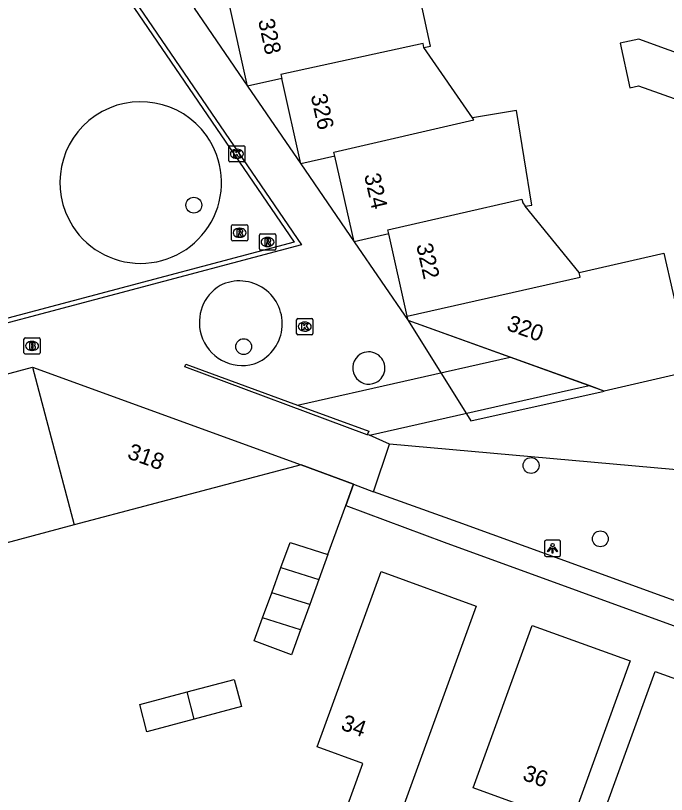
# Model space of a CAD drawing. Extents: x 155275 to 156263, y 382654 to 383635.
# Drawn here: x 155914.32 to 155954.46, y 383114.39 to 383162.42 of the extents above; entities that cross this region are included whole.
import ezdxf

# ---------------------------------------------------------------- set-up
doc = ezdxf.new("R2010")
doc.units = 0
for name, color, linetype in [('IMGEO_Boom', 7, 'Continuous'), ('IMGEO_Brandkraan', 7, 'Continuous'), ('IMGEO_Groenvoorziening', 7, 'Continuous'), ('IMGEO_Kolk', 7, 'Continuous'), ('IMGEO_Lichtpunt', 7, 'Continuous'), ('IMGEO_Muur', 7, 'Continuous'), ('IMGEO_Pand', 7, 'Continuous'), ('IMGEO_Pand_nummerreeks', 7, 'Continuous'), ('IMGEO_Pand_overbouw', 7, 'Continuous'), ('IMGEO_Rioolput', 7, 'Continuous'), ('IMGEO_Voetpad_gesloten', 7, 'Continuous'), ('IMGEO_Voetpad_op_trap', 7, 'Continuous'), ('IMGEO_Voetpad_open', 7, 'Continuous')]:
    doc.layers.add(name, color=color, linetype=linetype)

msp = doc.modelspace()

# ---------------------------------------------------------------- linework, layer by layer
at = {"layer": 'IMGEO_Boom'}
for centre in [(155925.312, 383150.727), (155928.386, 383142.005), (155946.112, 383134.671), (155950.383, 383130.15)]:
    msp.add_circle(centre, 0.489, dxfattribs=at)
at = {"layer": 'IMGEO_Brandkraan'}
for p, q in [((155914.837, 383141.622), (155914.837, 383142.474)), ((155914.912, 383142.548), (155915.764, 383142.548)), ((155915.325, 383142.328), (155915.35, 383142.328)), ((155915.838, 383142.474), (155915.838, 383141.622)), ((155915.348, 383141.768), (155915.323, 383141.768)), ((155915.764, 383141.548), (155914.912, 383141.548))]:
    msp.add_line(p, q, dxfattribs=at)
for points in [[(155914.837, 383141.622), (155914.837, 383142.474)], [(155914.912, 383142.548), (155915.764, 383142.548)], [(155915.185, 383142.248), (155915.185, 383141.848), (155915.398, 383141.848)], [(155915.416, 383142.248), (155915.185, 383142.248)], [(155915.838, 383142.474), (155915.838, 383141.622)], [(155915.364, 383142.167), (155915.31, 383142.167), (155915.31, 383142.091)], [(155915.31, 383142.091), (155915.363, 383142.091)], [(155915.372, 383142.015), (155915.31, 383142.015), (155915.31, 383141.934)], [(155915.31, 383141.934), (155915.372, 383141.934)], [(155915.764, 383141.548), (155914.912, 383141.548)]]:
    msp.add_lwpolyline(points, dxfattribs=at)
for centre, radius, start, end in [((155914.914, 383142.472), 0.0765, 91.552, 178.448), ((155914.914, 383142.472), 0.0765, 91.552, 178.448), ((155915.42, 383142.103), 0.145, 59.4692, 91.5367), ((155915.445, 383142.15), 0.0922, 285.5137, 58.1501), ((155915.762, 383142.472), 0.0765, 1.552, 88.448), ((155915.762, 383142.472), 0.0765, 1.552, 88.448), ((155915.365, 383142.129), 0.0379, 267.8285, 90.9355), ((155915.373, 383141.974), 0.0404, 269.8759, 90.5077), ((155915.404, 383142.099), 0.251, 268.6676, 293.5347), ((155915.45, 383141.958), 0.105, 301.3115, 78.989), ((155914.914, 383141.624), 0.0765, 181.552, 268.448), ((155914.914, 383141.624), 0.0765, 181.552, 268.448), ((155915.762, 383141.624), 0.0765, 271.552, 358.448), ((155915.762, 383141.624), 0.0765, 271.552, 358.448)]:
    msp.add_arc(centre, radius, start, end, dxfattribs=at)
for centre, major_axis, ratio, start_param, end_param in [((155915.324, 383142.048), (-0.387, 0.002), 0.722429, 4.712389, 7.853982), ((155915.349, 383142.048), (-0.39, 0.002), 0.717154, 1.570796, 4.712389)]:
    msp.add_ellipse(centre, major_axis=major_axis, ratio=ratio, start_param=start_param, end_param=end_param, dxfattribs=at)
at = {"layer": 'IMGEO_Groenvoorziening'}
msp.add_lwpolyline([(155976.171, 383130.831), (155970.022, 383133.07), (155937.39, 383135.991)], dxfattribs=at)
at = {"layer": 'IMGEO_Kolk'}
for p, q in [((155927.467, 383153.472), (155927.467, 383154.324)), ((155927.542, 383154.398), (155928.394, 383154.398)), ((155928.468, 383154.324), (155928.468, 383153.472)), ((155927.955, 383154.178), (155927.98, 383154.178)), ((155928.394, 383153.398), (155927.542, 383153.398)), ((155927.978, 383153.618), (155927.953, 383153.618)), ((155931.729, 383143.738), (155932.581, 383143.738)), ((155931.654, 383142.812), (155931.654, 383143.664)), ((155932.142, 383143.518), (155932.167, 383143.518)), ((155932.655, 383143.664), (155932.655, 383142.812)), ((155932.581, 383142.738), (155931.729, 383142.738)), ((155932.165, 383142.958), (155932.14, 383142.958))]:
    msp.add_line(p, q, dxfattribs=at)
for points in [[(155927.467, 383153.472), (155927.467, 383154.324)], [(155927.542, 383154.398), (155928.394, 383154.398)], [(155928.468, 383154.324), (155928.468, 383153.472)], [(155927.788, 383154.098), (155927.911, 383154.098), (155927.911, 383153.947), (155928.041, 383154.098), (155928.205, 383154.098), (155928.059, 383153.947), (155928.212, 383153.698), (155928.06, 383153.698), (155927.975, 383153.862), (155927.911, 383153.795), (155927.911, 383153.698), (155927.788, 383153.698), (155927.788, 383154.098)], [(155928.394, 383153.398), (155927.542, 383153.398)], [(155931.729, 383143.738), (155932.581, 383143.738)], [(155931.654, 383142.812), (155931.654, 383143.664)], [(155931.975, 383143.438), (155932.098, 383143.438), (155932.098, 383143.287), (155932.228, 383143.438), (155932.392, 383143.438), (155932.246, 383143.287), (155932.399, 383143.038), (155932.247, 383143.038), (155932.162, 383143.202), (155932.098, 383143.135), (155932.098, 383143.038), (155931.975, 383143.038), (155931.975, 383143.438)], [(155932.655, 383143.664), (155932.655, 383142.812)], [(155932.581, 383142.738), (155931.729, 383142.738)]]:
    msp.add_lwpolyline(points, dxfattribs=at)
for centre, start, end in [((155927.544, 383154.322), 91.552, 178.448), ((155927.544, 383154.322), 91.552, 178.448), ((155928.392, 383154.322), 1.552, 88.448), ((155928.392, 383154.322), 1.552, 88.448), ((155927.544, 383153.474), 181.552, 268.448), ((155927.544, 383153.474), 181.552, 268.448), ((155928.392, 383153.474), 271.552, 358.448), ((155928.392, 383153.474), 271.552, 358.448), ((155931.731, 383143.662), 91.552, 178.448), ((155931.731, 383143.662), 91.552, 178.448), ((155932.579, 383143.662), 1.552, 88.448), ((155932.579, 383143.662), 1.552, 88.448), ((155931.731, 383142.814), 181.552, 268.448), ((155931.731, 383142.814), 181.552, 268.448), ((155932.579, 383142.814), 271.552, 358.448), ((155932.579, 383142.814), 271.552, 358.448)]:
    msp.add_arc(centre, 0.0765, start, end, dxfattribs=at)
for centre, major_axis, ratio, start_param, end_param in [((155927.954, 383153.898), (-0.387, 0.002), 0.722429, 4.712389, 7.853982), ((155927.979, 383153.898), (-0.39, 0.002), 0.717154, 1.570796, 4.712389), ((155932.141, 383143.238), (-0.387, 0.002), 0.722429, 4.712389, 7.853982), ((155932.166, 383143.238), (-0.39, 0.002), 0.717154, 1.570796, 4.712389)]:
    msp.add_ellipse(centre, major_axis=major_axis, ratio=ratio, start_param=start_param, end_param=end_param, dxfattribs=at)
at = {"layer": 'IMGEO_Lichtpunt'}
for p, q in [((155946.939, 383129.965), (155946.939, 383129.158)), ((155946.939, 383129.965), (155946.939, 383129.158)), ((155947.841, 383130.06), (155947.033, 383130.06)), ((155947.841, 383130.06), (155947.033, 383130.06)), ((155947.935, 383129.158), (155947.935, 383129.965)), ((155947.935, 383129.158), (155947.935, 383129.965)), ((155947.033, 383129.064), (155947.841, 383129.064)), ((155947.033, 383129.064), (155947.841, 383129.064))]:
    msp.add_line(p, q, dxfattribs=at)
for points in [[(155947.313, 383129.629), (155947.352, 383129.601), (155947.164, 383129.339), (155947.126, 383129.366), (155947.313, 383129.629)], [(155947.415, 383129.581), (155947.462, 383129.581), (155947.462, 383129.259), (155947.415, 383129.259), (155947.415, 383129.581)], [(155947.525, 383129.601), (155947.563, 383129.628), (155947.75, 383129.366), (155947.711, 383129.338), (155947.525, 383129.601)]]:
    msp.add_lwpolyline(points, dxfattribs=at)
msp.add_circle((155947.438, 383129.763), 0.0994, dxfattribs=at)
for centre, start, end in [((155947.033, 383129.965), 90, 180), ((155947.033, 383129.965), 90, 180), ((155947.841, 383129.965), 0, 90), ((155947.841, 383129.965), 0, 90), ((155947.033, 383129.158), 180, 270), ((155947.033, 383129.158), 180, 270), ((155947.841, 383129.158), 270, 0), ((155947.841, 383129.158), 270, 360)]:
    msp.add_arc(centre, 0.0946, start, end, dxfattribs=at)
at = {"layer": 'IMGEO_Muur'}
for points in [[(155936.013, 383136.561), (155924.756, 383140.752), (155924.827, 383140.93), (155931.704, 383138.398)], [(155931.704, 383138.398), (155936.097, 383136.781), (155936.013, 383136.561)], [(155935.166, 383133.515), (155931.933, 383134.713)], [(155934.688, 383132.207), (155935.166, 383133.515)], [(155933.585, 383129.193), (155934.688, 383132.207)]]:
    msp.add_lwpolyline(points, dxfattribs=at)
at = {"layer": 'IMGEO_Pand'}
for points in [[(155939.503, 383160.447), (155939.909, 383160.535), (155938.656, 383166.331), (155936.536, 383165.924)], [(155930.736, 383158.542), (155928.63, 383158.074), (155927.457, 383163.356)], [(155956.496, 383159.608), (155952.76, 383160.969), (155951.614, 383160.713), (155952.197, 383157.972), (155952.737, 383158.086), (155955.576, 383157.085), (155956.496, 383159.608)], [(155939.503, 383160.447), (155939.45, 383160.691), (155930.683, 383158.786), (155930.736, 383158.542)], [(155942.489, 383156.118), (155939.503, 383160.447)], [(155934.004, 383153.753), (155931.921, 383153.27), (155930.736, 383158.542)], [(155945.756, 383150.669), (155946.165, 383150.736), (155945.223, 383156.56), (155942.489, 383156.118)], [(155934.004, 383153.753), (155933.948, 383153.997), (155942.573, 383155.997), (155942.489, 383156.118)], [(155937.331, 383148.962), (155935.206, 383148.473), (155934.004, 383153.753)], [(155937.331, 383148.962), (155937.275, 383149.206), (155945.541, 383151.108), (155945.597, 383150.864), (155945.756, 383150.669)], [(155949.077, 383146.581), (155945.756, 383150.669)], [(155938.467, 383143.891), (155937.331, 383148.962)], [(155949.077, 383146.581), (155954.309, 383147.769), (155955.962, 383140.49), (155950.614, 383139.264), (155949.688, 383139.598)], [(155938.467, 383143.891), (155949.143, 383146.29), (155949.077, 383146.581)], [(155944.817, 383141.355), (155938.527, 383143.624), (155938.467, 383143.891)], [(155949.688, 383139.598), (155944.817, 383141.355)], [(155910.286, 383139.378), (155915.359, 383140.728)], [(155915.359, 383140.728), (155931.933, 383134.713)], [(155915.359, 383140.728), (155917.926, 383131.003)], [(155931.933, 383134.713), (155917.926, 383131.003)], [(155917.926, 383131.003), (155912.851, 383129.658)], [(155930.683, 383128.373), (155931.251, 383129.923), (155933.585, 383129.193), (155933.023, 383127.641)], [(155930.116, 383126.823), (155930.683, 383128.373)], [(155930.683, 383128.373), (155933.023, 383127.641)], [(155931.662, 383105.062), (155935.744, 383116.297), (155932.921, 383117.318), (155936.856, 383128.137), (155942.731, 383125.992), (155934.74, 383104.05)], [(155933.023, 383127.641), (155932.461, 383126.089)], [(155929.548, 383125.272), (155930.116, 383126.823)], [(155932.461, 383126.089), (155930.116, 383126.823)], [(155932.461, 383126.089), (155931.899, 383124.537)], [(155931.899, 383124.537), (155931.339, 383122.991), (155929.027, 383123.849), (155929.548, 383125.272)], [(155931.899, 383124.537), (155929.548, 383125.272)], [(155946.189, 383124.799), (155952.215, 383122.624), (155948.578, 383112.599), (155942.55, 383114.788), (155946.189, 383124.799)], [(155948.619, 383099.074), (155952.986, 383111.085), (155950.181, 383112.119), (155953.767, 383121.976), (155959.642, 383119.852), (155959.296, 383118.902)], [(155924.892, 383120.705), (155927.809, 383121.479), (155928.254, 383119.802), (155925.338, 383119.027)], [(155925.338, 383119.027), (155922.422, 383118.253), (155921.976, 383119.932), (155924.892, 383120.705)], [(155925.338, 383119.027), (155924.892, 383120.705)]]:
    msp.add_lwpolyline(points, dxfattribs=at)
at = {"layer": 'IMGEO_Pand_overbouw'}
for points in [[(155925.338, 383162.889), (155928.63, 383158.074), (155927.457, 383163.356)], [(155928.63, 383158.074), (155931.921, 383153.27), (155930.736, 383158.542)], [(155931.921, 383153.27), (155935.206, 383148.473), (155934.004, 383153.753)], [(155937.331, 383148.962), (155935.206, 383148.473), (155938.527, 383143.624), (155938.467, 383143.891)], [(155938.527, 383143.624), (155942.389, 383137.424), (155950.614, 383139.264)]]:
    msp.add_lwpolyline(points, close=True, dxfattribs=at)
at = {"layer": 'IMGEO_Rioolput'}
for p, q in [((155927.637, 383148.599), (155927.637, 383149.451)), ((155927.712, 383149.525), (155928.564, 383149.525)), ((155928.638, 383149.451), (155928.638, 383148.599)), ((155928.125, 383149.305), (155928.15, 383149.305)), ((155929.437, 383148.958), (155930.289, 383148.958)), ((155928.564, 383148.525), (155927.712, 383148.525)), ((155928.148, 383148.745), (155928.123, 383148.745)), ((155929.362, 383148.032), (155929.362, 383148.884)), ((155929.85, 383148.738), (155929.875, 383148.738)), ((155930.363, 383148.884), (155930.363, 383148.032)), ((155929.873, 383148.178), (155929.848, 383148.178)), ((155930.289, 383147.958), (155929.437, 383147.958))]:
    msp.add_line(p, q, dxfattribs=at)
for points in [[(155927.637, 383148.599), (155927.637, 383149.451)], [(155927.712, 383149.525), (155928.564, 383149.525)], [(155928.638, 383149.451), (155928.638, 383148.599)], [(155928.226, 383149.223), (155927.974, 383149.225), (155927.974, 383148.825)], [(155927.974, 383148.825), (155928.098, 383148.825), (155928.098, 383148.987), (155928.109, 383148.987)], [(155928.152, 383149.144), (155928.098, 383149.144), (155928.098, 383149.063)], [(155928.098, 383149.063), (155928.15, 383149.063)], [(155928.156, 383148.958), (155928.227, 383148.825), (155928.367, 383148.825), (155928.302, 383148.951)], [(155929.437, 383148.958), (155930.289, 383148.958)], [(155928.564, 383148.525), (155927.712, 383148.525)], [(155929.362, 383148.032), (155929.362, 383148.884)], [(155929.951, 383148.656), (155929.699, 383148.658), (155929.699, 383148.258)], [(155929.877, 383148.577), (155929.823, 383148.577), (155929.823, 383148.496)], [(155929.823, 383148.496), (155929.875, 383148.496)], [(155930.363, 383148.884), (155930.363, 383148.032)], [(155929.699, 383148.258), (155929.823, 383148.258), (155929.823, 383148.42), (155929.834, 383148.42)], [(155929.881, 383148.391), (155929.952, 383148.258), (155930.092, 383148.258), (155930.027, 383148.384)], [(155930.289, 383147.958), (155929.437, 383147.958)]]:
    msp.add_lwpolyline(points, dxfattribs=at)
for centre, radius, start, end in [((155927.714, 383149.449), 0.0765, 91.552, 178.448), ((155927.714, 383149.449), 0.0765, 91.552, 178.448), ((155928.562, 383149.449), 0.0765, 1.552, 88.448), ((155928.562, 383149.449), 0.0765, 1.552, 88.448), ((155928.108, 383148.934), 0.0533, 26.0293, 88.6989), ((155928.134, 383149.252), 0.19, 274.7715, 282.9687), ((155928.158, 383149.048), 0.0964, 77.0061, 93.1865), ((155928.172, 383149.105), 0.0378, 276.6634, 79.6772), ((155928.225, 383149.113), 0.109, 350.3612, 89.416), ((155928.223, 383149.113), 0.112, 277.5842, 350.9817), ((155928.207, 383148.898), 0.108, 29.5134, 73.7905), ((155929.439, 383148.882), 0.0765, 91.552, 178.448), ((155929.439, 383148.882), 0.0765, 91.552, 178.448), ((155930.287, 383148.882), 0.0765, 1.552, 88.448), ((155930.287, 383148.882), 0.0765, 1.552, 88.448), ((155927.714, 383148.601), 0.0765, 181.552, 268.448), ((155927.714, 383148.601), 0.0765, 181.552, 268.448), ((155928.562, 383148.601), 0.0765, 271.552, 358.448), ((155928.562, 383148.601), 0.0765, 271.552, 358.448), ((155929.859, 383148.685), 0.19, 274.7715, 282.9687), ((155929.883, 383148.481), 0.0964, 77.0061, 93.1865), ((155929.897, 383148.538), 0.0378, 276.6634, 79.6772), ((155929.95, 383148.546), 0.109, 350.3612, 89.416), ((155929.948, 383148.546), 0.112, 277.5842, 350.9817), ((155929.439, 383148.034), 0.0765, 181.552, 268.448), ((155929.439, 383148.034), 0.0765, 181.552, 268.448), ((155929.833, 383148.367), 0.0533, 26.0293, 88.6989), ((155929.932, 383148.331), 0.108, 29.5134, 73.7905), ((155930.287, 383148.034), 0.0765, 271.552, 358.448), ((155930.287, 383148.034), 0.0765, 271.552, 358.448)]:
    msp.add_arc(centre, radius, start, end, dxfattribs=at)
for centre, major_axis, ratio, start_param, end_param in [((155928.124, 383149.025), (-0.387, 0.002), 0.722429, 4.712389, 7.853982), ((155928.149, 383149.025), (-0.39, 0.002), 0.717154, 1.570796, 4.712389), ((155929.849, 383148.458), (-0.387, 0.002), 0.722429, 4.712389, 7.853982), ((155929.874, 383148.458), (-0.39, 0.002), 0.717154, 1.570796, 4.712389)]:
    msp.add_ellipse(centre, major_axis=major_axis, ratio=ratio, start_param=start_param, end_param=end_param, dxfattribs=at)
at = {"layer": 'IMGEO_Voetpad_gesloten'}
for points in [[(155902.448, 383191.426), (155931.963, 383148.284), (155863.219, 383130.024), (155859.907, 383134.822), (155882.014, 383149.858), (155875.989, 383158.653), (155876.216, 383158.871)], [(155902.172, 383191.367), (155931.5, 383148.452), (155863.327, 383130.346), (155860.338, 383134.727), (155882.417, 383149.798), (155876.216, 383158.871)]]:
    msp.add_lwpolyline(points, dxfattribs=at)
at = {"layer": 'IMGEO_Voetpad_op_trap'}
msp.add_lwpolyline([(155936.137, 383136.544), (155949.688, 383139.598)], dxfattribs=at)
at = {"layer": 'IMGEO_Voetpad_open'}
for points in [[(155931.704, 383138.398), (155944.817, 383141.355)], [(155936.137, 383136.544), (155936.013, 383136.561)], [(155937.39, 383135.991), (155936.137, 383136.544)], [(155936.402, 383133.047), (155937.39, 383135.991)], [(155931.933, 383134.713), (155935.166, 383133.515)], [(155935.166, 383133.515), (155934.688, 383132.207), (155940.754, 383129.934), (155998.212, 383109.04)], [(155935.166, 383133.515), (155936.402, 383133.047)], [(155977.76, 383120.406), (155977.039, 383118.33), (155941.623, 383131.169), (155936.402, 383133.047)]]:
    msp.add_lwpolyline(points, dxfattribs=at)
for centre, radius, start, end in [((155922.038, 383152.122), 4.986, 35.5563, 212.7994), ((155922.034, 383152.127), 4.986, 212.8704, 35.4853), ((155928.309, 383143.498), 2.657, 121.117, 196.5499), ((155928.127, 383143.418), 2.639, 290.0367, 116.826), ((155928.311, 383143.498), 2.659, 196.5519, 285.7176), ((155936.105, 383140.686), 0.997, 122.1085, 295.8888), ((155936.101, 383140.684), 0.997, 296.1094, 121.8879)]:
    msp.add_arc(centre, radius, start, end, dxfattribs=at)

# ---------------------------------------------------------------- texts
at = {"layer": 'IMGEO_Pand_nummerreeks'}
for s, rotation, p in [('328', 282.5189, (155929.268, 383162.122)), ('326', 282.6679, (155932.512, 383157.483)), ('324', 282.8226, (155935.809, 383152.582)), ('322', 282.6278, (155939.024, 383148.267)), ('320', 340.1642, (155944.547, 383143.047)), ('318', 340.105, (155921.151, 383135.131)), ('34', 340.1164, (155934.319, 383118.407)), ('36', 340.0421, (155945.528, 383115.303))]:
    msp.add_text(s, height=1, rotation=rotation, dxfattribs=at).set_placement(p)

doc.saveas('drawing.dxf')
